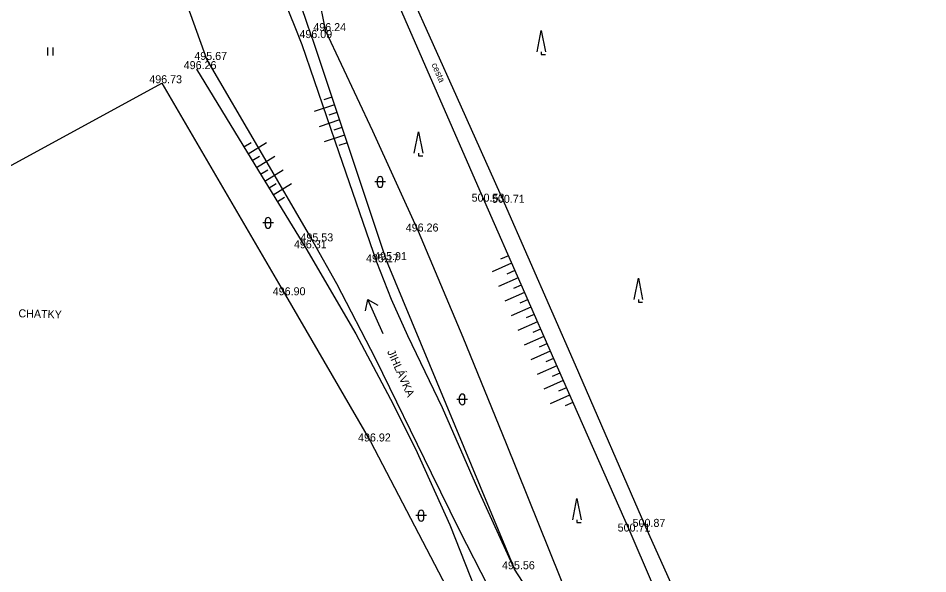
# Model space of a CAD drawing. Extents: x -668867 to -667827, y -1131943 to -1131019.
# Drawn here: x -668208.6 to -668123.4, y -1131493.3 to -1131441.2 of the extents above; entities that cross this region are included whole.
import ezdxf

# ---------------------------------------------------------------- set-up
doc = ezdxf.new("R2010")
doc.units = 0
for name, color, linetype in [('G_Bod_tecka', 7, 'Continuous'), ('G_Bod_vyska', 7, 'Continuous'), ('G_Breh_Teren', 7, 'Continuous'), ('G_Cesty_Schody', 7, 'Continuous'), ('G_Ploty', 7, 'Continuous'), ('G_Popisy_Nazvy', 7, 'Continuous'), ('G_Popisy_povrchu', 7, 'Continuous'), ('G_Poznamky_odkaz', 7, 'Continuous'), ('G_Vyskove_srafy', 7, 'Continuous'), ('G_Zelen-Znacky', 7, 'Continuous')]:
    doc.layers.add(name, color=color, linetype=linetype)

msp = doc.modelspace()

# ---------------------------------------------------------------- linework, layer by layer
at = {"layer": 'G_Bod_tecka'}
for p, q in [((-668181.09, -1131443.11), (-668181.09, -1131443.11)), ((-668179.82, -1131442.46), (-668179.82, -1131442.46)), ((-668190.96, -1131445.16), (-668190.96, -1131445.16)), ((-668191.94, -1131446.02), (-668191.94, -1131446.02)), ((-668195.19, -1131447.34), (-668195.19, -1131447.34)), ((-668164.96, -1131458.43), (-668164.96, -1131458.43)), ((-668163.11, -1131458.54), (-668163.11, -1131458.54)), ((-668171.14, -1131461.23), (-668171.14, -1131461.23)), ((-668181.03, -1131462.15), (-668181.03, -1131462.15)), ((-668181.69, -1131462.8), (-668181.69, -1131462.8)), ((-668175.04, -1131464.11), (-668175.04, -1131464.11)), ((-668174.18, -1131463.91), (-668174.18, -1131463.91)), ((-668183.6, -1131467.2), (-668183.6, -1131467.2)), ((-668175.62, -1131480.89), (-668175.62, -1131480.89)), ((-668149.87, -1131488.89), (-668149.87, -1131488.89)), ((-668151.33, -1131489.33), (-668151.33, -1131489.33)), ((-668162.13, -1131492.86), (-668162.13, -1131492.86))]:
    msp.add_line(p, q, dxfattribs=at)
at = {"layer": 'G_Breh_Teren'}
for points in [[(-668182.05, -1131443.74), (-668182.77, -1131441.92), (-668183.5, -1131440.08), (-668184.03, -1131438.91), (-668185.26, -1131436.83), (-668186.52, -1131435.12), (-668191.57, -1131429.48), (-668192.79, -1131428.05), (-668194.45, -1131425.8), (-668195.17, -1131424.61), (-668195.79, -1131423.37), (-668202.06, -1131409.29), (-668208.34, -1131395.21)], [(-668181.09, -1131443.11), (-668181.69, -1131441.38), (-668182.29, -1131439.65), (-668182.77, -1131438.46), (-668183.94, -1131436.4), (-668185.2, -1131434.72), (-668187.72, -1131431.95), (-668191.64, -1131427.86), (-668193.35, -1131425.66), (-668194.08, -1131424.5), (-668194.71, -1131423.27), (-668201, -1131409.3), (-668207.3, -1131395.33)], [(-668213.5, -1131396.47), (-668204.68, -1131410.46), (-668201.53, -1131417.5), (-668198.53, -1131424.59), (-668196.54, -1131429.69), (-668193.74, -1131437.42), (-668190.96, -1131445.16)], [(-668179.82, -1131442.46), (-668180.55, -1131438.94), (-668181.28, -1131435.42), (-668182.23, -1131431.44), (-668184.05, -1131425.57), (-668186.15, -1131419.78), (-668187.5, -1131416.78), (-668189.84, -1131412.4), (-668190.92, -1131410.19), (-668191.8, -1131407.89), (-668193.47, -1131402.69), (-668195.14, -1131397.49)], [(-668181.09, -1131443.11), (-668174.18, -1131463.91)], [(-668154.83, -1131501.11), (-668162.88, -1131481.12), (-668166.94, -1131471.15), (-668171.14, -1131461.23), (-668175.43, -1131451.82), (-668179.82, -1131442.46)], [(-668161.39, -1131494), (-668162.13, -1131492.86), (-668165.58, -1131485.33), (-668168.9, -1131477.75), (-668172.13, -1131470.99), (-668173.68, -1131467.59), (-668175.04, -1131464.11), (-668178.56, -1131453.87), (-668182.05, -1131443.74)], [(-668190.96, -1131445.16), (-668186, -1131453.65), (-668181.03, -1131462.15), (-668178.81, -1131466.1), (-668175.16, -1131473.14), (-668169.95, -1131483.84), (-668167.33, -1131489.18), (-668164.61, -1131494.46), (-668162.67, -1131497.74), (-668159.49, -1131502.51), (-668157.92, -1131504.92), (-668156.44, -1131507.41), (-668155.06, -1131510.16), (-668154.18, -1131512.27), (-668153.1, -1131515.52), (-668152.28, -1131518.87), (-668151.93, -1131520.93), (-668151.7, -1131524.02), (-668151.79, -1131527.1), (-668152.16, -1131531.25), (-668152.92, -1131537.46), (-668153.48, -1131540.54), (-668154.18, -1131543.56)], [(-668191.94, -1131446.02), (-668186.81, -1131454.41), (-668181.69, -1131462.8), (-668177.02, -1131470.8), (-668173.75, -1131476.92), (-668171.43, -1131481.59), (-668168.21, -1131488.71), (-668165.32, -1131495.96), (-668160.89, -1131507.92), (-668156.45, -1131519.88)], [(-668174.18, -1131463.91), (-668162.13, -1131492.86)]]:
    msp.add_lwpolyline(points, dxfattribs=at)
at = {"layer": 'G_Cesty_Schody'}
for points in [[(-668173.83, -1131438.09), (-668169.39, -1131448.26), (-668164.96, -1131458.43), (-668158.16, -1131473.89), (-668151.33, -1131489.33), (-668147.42, -1131498.42), (-668143.64, -1131507.56), (-668141.8, -1131512.29), (-668140.55, -1131515.88), (-668138.9, -1131521.35), (-668137.61, -1131526.73)], [(-668171.99, -1131438.76), (-668167.55, -1131448.65), (-668163.11, -1131458.54), (-668156.45, -1131473.7), (-668149.87, -1131488.89), (-668145.69, -1131498.18), (-668141.5, -1131507.48), (-668139.6, -1131512.17), (-668138.35, -1131515.76), (-668136.78, -1131521.23), (-668136.14, -1131524), (-668135.59, -1131526.79), (-668133.74, -1131538.12), (-668131.89, -1131549.44), (-668129.31, -1131564), (-668126.73, -1131578.55), (-668125.43, -1131586.08), (-668124.21, -1131593.62), (-668123.88, -1131596.34), (-668123.66, -1131601.13), (-668123.7, -1131608.35), (-668123.66, -1131611.95), (-668123.42, -1131615.54)]]:
    msp.add_lwpolyline(points, dxfattribs=at)
at = {"layer": 'G_Ploty'}
for p, q in [((-668232.85, -1131467.86), (-668195.19, -1131447.34)), ((-668195.19, -1131447.34), (-668183.6, -1131467.2)), ((-668183.6, -1131467.2), (-668175.62, -1131480.89)), ((-668175.62, -1131480.89), (-668167.22, -1131497))]:
    msp.add_line(p, q, dxfattribs=at)
at = {"layer": 'G_Popisy_Nazvy'}
for p, q in [((-668176.092, -1131468.646), (-668175.88, -1131467.6)), ((-668174.451, -1131470.795), (-668175.88, -1131467.6)), ((-668175.88, -1131467.6), (-668174.959, -1131468.139))]:
    msp.add_line(p, q, dxfattribs=at)
at = {"layer": 'G_Vyskove_srafy'}
for points in [[(-668179.25, -1131448.65), (-668180.01, -1131448.9)], [(-668179.02, -1131449.36), (-668180.91, -1131449.99)], [(-668178.54, -1131450.78), (-668180.44, -1131451.41)], [(-668178.78, -1131450.07), (-668179.54, -1131450.32)], [(-668178.31, -1131451.49), (-668179.07, -1131451.74)], [(-668178.07, -1131452.2), (-668179.97, -1131452.84)], [(-668187.49, -1131453.3), (-668186.81, -1131452.88)], [(-668187.1, -1131453.94), (-668185.39, -1131452.9)], [(-668177.83, -1131452.92), (-668178.59, -1131453.17)], [(-668186.71, -1131454.58), (-668186.03, -1131454.17)], [(-668186.32, -1131455.22), (-668184.61, -1131454.18)], [(-668185.93, -1131455.86), (-668185.24, -1131455.45)], [(-668185.54, -1131456.5), (-668183.83, -1131455.46)], [(-668185.14, -1131457.14), (-668184.46, -1131456.73)], [(-668184.75, -1131457.78), (-668183.05, -1131456.74)], [(-668184.36, -1131458.42), (-668183.68, -1131458.01)], [(-668162.72, -1131463.51), (-668163.45, -1131463.83)], [(-668162.42, -1131464.2), (-668164.25, -1131465)], [(-668162.12, -1131464.88), (-668162.85, -1131465.21)], [(-668161.81, -1131465.57), (-668163.64, -1131466.38)], [(-668161.21, -1131466.94), (-668163.04, -1131467.75)], [(-668161.51, -1131466.26), (-668162.24, -1131466.58)], [(-668160.91, -1131467.63), (-668161.64, -1131467.95)], [(-668160.61, -1131468.32), (-668162.44, -1131469.12)], [(-668160.3, -1131469), (-668161.04, -1131469.32)], [(-668160, -1131469.69), (-668161.83, -1131470.49)], [(-668159.7, -1131470.38), (-668160.43, -1131470.7)], [(-668159.4, -1131471.06), (-668161.23, -1131471.87)], [(-668159.1, -1131471.75), (-668159.83, -1131472.07)], [(-668158.79, -1131472.44), (-668160.62, -1131473.24)], [(-668158.19, -1131473.81), (-668160.02, -1131474.61)], [(-668158.49, -1131473.12), (-668159.22, -1131473.44)], [(-668157.89, -1131474.49), (-668158.62, -1131474.82)], [(-668157.58, -1131475.18), (-668159.41, -1131475.99)], [(-668157.28, -1131475.87), (-668158.01, -1131476.19)], [(-668156.98, -1131476.55), (-668158.81, -1131477.36)], [(-668156.67, -1131477.24), (-668157.4, -1131477.56)]]:
    msp.add_lwpolyline(points, dxfattribs=at)
at = {"layer": 'G_Zelen-Znacky'}
for p, q in [((-668160.03, -1131444.4), (-668159.63, -1131442.4)), ((-668159.63, -1131442.4), (-668159.23, -1131444.4)), ((-668205.86, -1131444.75), (-668205.86, -1131444)), ((-668205.36, -1131444.75), (-668205.36, -1131444)), ((-668159.63, -1131444.4), (-668159.63, -1131444.65)), ((-668159.63, -1131444.65), (-668159.23, -1131444.65)), ((-668171.54, -1131453.89), (-668171.14, -1131451.89)), ((-668171.14, -1131451.89), (-668170.74, -1131453.89)), ((-668171.14, -1131453.89), (-668171.14, -1131454.14)), ((-668171.14, -1131454.14), (-668170.74, -1131454.14)), ((-668150.94, -1131467.59), (-668150.54, -1131465.59)), ((-668150.54, -1131465.59), (-668150.14, -1131467.59)), ((-668150.54, -1131467.59), (-668150.54, -1131467.84)), ((-668150.54, -1131467.84), (-668150.14, -1131467.84)), ((-668156.69, -1131488.23), (-668156.29, -1131486.23)), ((-668156.29, -1131486.23), (-668155.89, -1131488.23)), ((-668156.29, -1131488.23), (-668156.29, -1131488.48)), ((-668156.29, -1131488.48), (-668155.89, -1131488.48))]:
    msp.add_line(p, q, dxfattribs=at)
for points in [[(-668174.23, -1131456.58), (-668175.23, -1131456.58)], [(-668174.98, -1131456.83), (-668174.98, -1131456.33)], [(-668174.48, -1131456.83), (-668174.48, -1131456.33)], [(-668185.48, -1131460.67), (-668185.48, -1131460.17)], [(-668184.98, -1131460.67), (-668184.98, -1131460.17)], [(-668184.73, -1131460.42), (-668185.73, -1131460.42)], [(-668166.54, -1131476.95), (-668167.54, -1131476.95)], [(-668167.29, -1131477.2), (-668167.29, -1131476.7)], [(-668166.79, -1131477.2), (-668166.79, -1131476.7)], [(-668170.39, -1131487.84), (-668171.39, -1131487.84)], [(-668171.14, -1131488.09), (-668171.14, -1131487.59)], [(-668170.64, -1131488.09), (-668170.64, -1131487.59)]]:
    msp.add_lwpolyline(points, dxfattribs=at)
for centre, start, end in [((-668174.73, -1131456.33), 0, 180), ((-668174.73, -1131456.83), 180, 0), ((-668185.23, -1131460.17), 0, 180), ((-668185.23, -1131460.67), 180, 0), ((-668167.04, -1131476.7), 0, 180), ((-668167.04, -1131477.2), 180, 0), ((-668170.89, -1131487.59), 0, 180), ((-668170.89, -1131488.09), 180, 0)]:
    msp.add_arc(centre, 0.25, start, end, dxfattribs=at)

# ---------------------------------------------------------------- texts
at = {"layer": 'G_Bod_vyska'}
for s, p in [('496.24', (-668180.99, -1131442.46)), ('496.09', (-668182.293, -1131443.11)), ('495.67', (-668192.14, -1131445.16)), ('496.26', (-668193.133, -1131446.02)), ('496.73', (-668196.36, -1131447.34)), ('500.53', (-668166.157, -1131458.43)), ('500.71', (-668164.256, -1131458.54)), ('496.26', (-668172.333, -1131461.23)), ('495.53', (-668182.196, -1131462.15)), ('496.31', (-668182.808, -1131462.8)), ('495.17', (-668176.054, -1131464.11)), ('495.91', (-668175.286, -1131463.91)), ('496.90', (-668184.793, -1131467.2)), ('496.92', (-668176.802, -1131480.89)), ('500.87', (-668151.077, -1131488.89)), ('500.71', (-668152.476, -1131489.33)), ('495.56', (-668163.31, -1131492.86))]:
    msp.add_text(s, height=0.75, dxfattribs=at).set_placement(p)
at = {"layer": 'G_Popisy_povrchu'}
msp.add_text('cesta', height=0.6, rotation=294.27023, dxfattribs=at).set_placement((-668169.939, -1131445.59))
at = {"layer": 'G_Poznamky_odkaz'}
for s, rotation, p in [('CHATKY', 358.28123, (-668208.628, -1131469.256)), ('JIHLÁVKA', 294.09712, (-668174.091, -1131472.481))]:
    msp.add_text(s, height=0.75, rotation=rotation, dxfattribs=at).set_placement(p)

doc.saveas('drawing.dxf')
